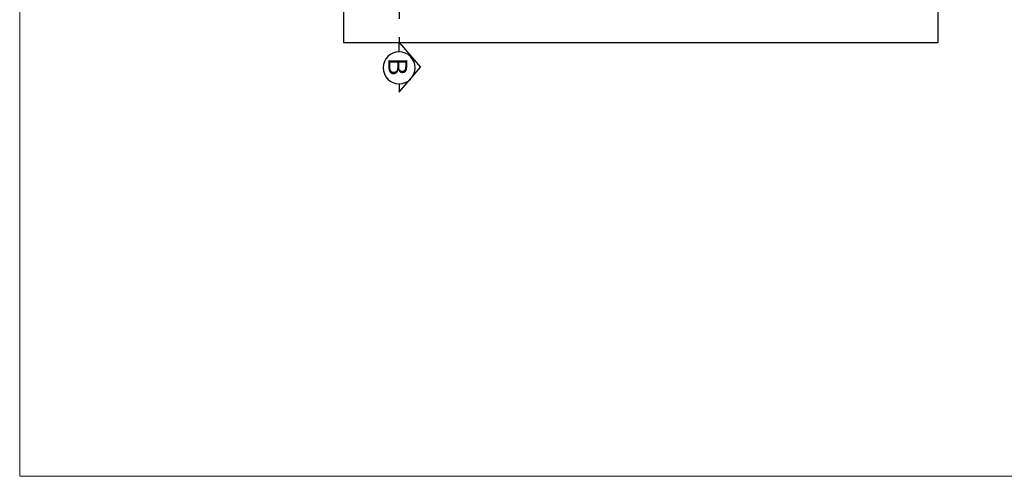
# Model space of a CAD drawing. Header units: millimetres. Extents: x -115474967 to 444143, y -74377 to 241828222.
# Tile 323 of 590: x -132585 to -128579, y 270777 to 272635. Entities that reach past the tile are written whole.
import ezdxf

# ---------------------------------------------------------------- set-up
doc = ezdxf.new("R2010")
doc.units = ezdxf.units.MM
doc.header["$MEASUREMENT"] = 0
doc.linetypes.add('2DASHED', pattern=[0.75, 0.5, -0.25])
for name, color, linetype in [('00-2 Walls', 4, 'Continuous'), ('CEIL-PLAN', 7, 'Continuous'), ('DIMS-50', 9, 'Continuous'), ('TEXT-REFN', 5, 'Continuous')]:
    doc.layers.add(name, color=color, linetype=linetype)
doc.layers.add('0_cons_01', color=40, linetype='Continuous', lineweight=0, plot=False)
doc.styles.add('TEXT-20', font='arial.ttf', dxfattribs={"height": 40})

# ---------------------------------------------------------------- blocks, each defined once
blk = doc.blocks.new('A$C69671385')
at = {"layer": 'DIMS-50', "color": 3}
for p, q in [((0, 169), (262, 397)), ((524, 169), (262, 397)), ((88, 169), (0, 169)), ((426, 169), (524, 169))]:
    blk.add_line(p, q, dxfattribs=at)
at = {"layer": 'TEXT-REFN'}
blk.add_circle((257, 169), 169, dxfattribs=at)
blk = doc.blocks.new('1')
at = {"layer": '00-2 Walls'}
for p, q in [((-128992.2, 276870.3), (-132163.2, 276870.3)), ((-128992.3, 274450.3), (-128992.2, 276870.3)), ((-130422, 274449.3), (-128992.3, 274450.3))]:
    blk.add_line(p, q, dxfattribs=at)
for points in [[(-128992.2, 276870.3), (-132053.2, 276870.3)], [(-128992.3, 274450.3), (-128992.2, 276870.3)], [(-129760, 274448.8), (-128992.3, 274450.3)]]:
    blk.add_lwpolyline(points, dxfattribs=at)
at = {"layer": 'CEIL-PLAN', "color": 6, "linetype": '2DASHED', "ltscale": 300}
blk.add_lwpolyline([(-132163.6, 274673), (-128992.3, 274676.6)], dxfattribs=at)
at = {"layer": 'DIMS-50', "color": 3, "xscale": -0.3839999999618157, "yscale": 0.3839999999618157, "zscale": 0.3839999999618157, "rotation": 359.9999999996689}
blk.add_blockref('A$C69671385', (-128791, 274611.8), dxfattribs=at)
at = {"layer": 'TEXT-REFN', "color": 2, "linetype": 'Continuous', "style": 'TEXT-20'}
blk.add_text('B', height=76.8, dxfattribs=at).set_placement((-128929.1, 274633))

msp = doc.modelspace()

# ---------------------------------------------------------------- linework, layer by layer
at = {"layer": '0_cons_01'}
msp.add_lwpolyline([(-132585.44978, 270777.45941), (-115782.92641, 270777.45941), (-115782.92641, 281818.67803), (-132585.44978, 281818.67803)], close=True, dxfattribs=at)

# ---------------------------------------------------------------- block references
at = {"layer": '0_cons_01', "rotation": 270}
msp.add_blockref('1', (-405718.38371, 143549.44263), dxfattribs=at)

doc.saveas('drawing.dxf')
